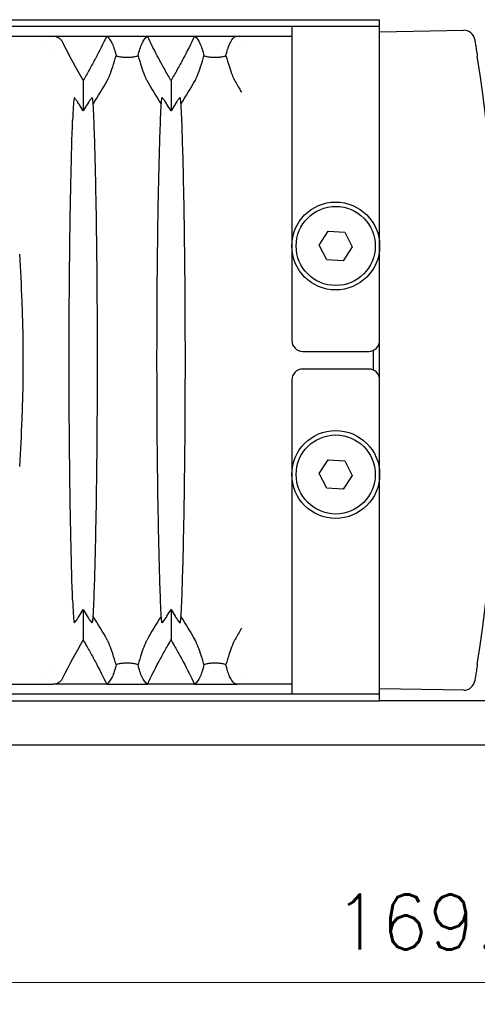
# Model space of a CAD drawing. Header units: millimetres. Extents: x 399 to 6076, y -1991 to 1602.
# Tile 305 of 324: x 5268 to 5289, y 590 to 635. Entities that reach past the tile are written whole.
import ezdxf

# ---------------------------------------------------------------- set-up
doc = ezdxf.new("R2010")
doc.units = ezdxf.units.MM
doc.layers.add('AM_5', color=3, linetype='Continuous', lineweight=25)
doc.layers.add('可見 (ISO)', color=7, linetype='Continuous', lineweight=25)
doc.styles.add('尺寸標註', font='romans.shx', dxfattribs={"bigfont": 'CHINESET.SHX'})
doc.dimstyles.new('CNS1$0', dxfattribs={"dimtxt": 2.5, "dimasz": 2.5, "dimexe": 1, "dimexo": 1, "dimgap": 1.5, "dimtad": 1, "dimtoh": 1, "dimdec": 1, "dimdsep": 46, "dimtxsty": '尺寸標註', "dimcen": 0, "dimclrd": 2, "dimclre": 2, "dimclrt": 1, "dimadec": 0, "dimazin": 2, "dimtp": 0.1, "dimtm": 0.1, "dimtfac": 0.71, "dimtdec": 1, "dimtmove": 0, "dimatfit": 0, "dimfxl": 0, "dimlwd": 13, "dimlwe": 13, "dimarcsym": 0})

# ---------------------------------------------------------------- blocks, each defined once
blk = doc.blocks.new('*D416')
at = {"layer": 'AM_5', "color": 2, "lineweight": 13}
for p, q in [((5202.369, 618.169), (5202.369, 589.853)), ((5371.751, 612.377), (5371.751, 589.853)), ((5204.869, 590.853), (5369.251, 590.853))]:
    blk.add_line(p, q, dxfattribs=at)
at = {"layer": 'AM_5', "color": 2}
for points in [[(5204.869, 591.27), (5204.869, 590.437), (5202.369, 590.853)], [(5369.251, 591.27), (5369.251, 590.437), (5371.751, 590.853)]]:
    blk.add_solid(points, dxfattribs=at)
at = {"layer": 'Defpoints', "color": 0}
for p in [(5202.369, 619.169), (5371.751, 613.377), (5371.751, 590.853)]:
    blk.add_point(p, dxfattribs=at)
at = {"layer": 'AM_5', "color": 1, "insert": (5287.06, 593.603), "char_height": 2.5, "attachment_point": 5, "style": '尺寸標註'}
blk.add_mtext('169.4', dxfattribs=at)

msp = doc.modelspace()

# ---------------------------------------------------------------- linework, layer by layer
at = {"layer": '可見 (ISO)'}
for p, q in [((5212.319, 634.669), (5284.319, 634.669)), ((5284.319, 634.369), (5284.319, 634.669)), ((5216.319, 634.369), (5280.319, 634.369)), ((5280.319, 634.369), (5284.319, 634.369)), ((5280.319, 634.369), (5280.319, 632.769)), ((5284.319, 632.769), (5284.319, 634.369)), ((5284.319, 634.119), (5288.145, 634.185)), ((5257.199, 633.919), (5269.44, 633.919)), ((5269.44, 633.919), (5271.891, 633.919)), ((5271.891, 633.919), (5273.747, 633.919)), ((5273.747, 633.919), (5275.891, 633.919)), ((5275.891, 633.919), (5277.828, 633.919)), ((5278.105, 633.919), (5280.319, 633.919)), ((5269.178, 633.569), (5269.178, 633.569)), ((5278.235, 633.569), (5278.235, 633.569)), ((5269.576, 633.169), (5269.576, 633.169)), ((5280.319, 632.769), (5280.319, 620.069)), ((5284.319, 620.069), (5284.319, 632.769)), ((5270.819, 631.9), (5270.819, 630.52)), ((5274.819, 631.9), (5274.819, 630.52)), ((5270.289, 630.169), (5270.289, 630.169)), ((5281.57, 624.41), (5281.98, 625.038)), ((5281.98, 625.038), (5282.73, 624.997)), ((5282.73, 624.997), (5283.069, 624.327)), ((5281.909, 623.74), (5281.57, 624.41)), ((5283.069, 624.327), (5282.658, 623.699)), ((5282.658, 623.699), (5281.909, 623.74)), ((5284.319, 618.269), (5284.319, 620.069)), ((5280.819, 619.569), (5283.819, 619.569)), ((5284.019, 619.61), (5284.019, 618.727)), ((5283.819, 618.769), (5280.819, 618.769)), ((5280.319, 618.269), (5280.319, 605.569)), ((5284.319, 605.569), (5284.319, 618.269)), ((5281.57, 614.01), (5281.98, 614.638)), ((5281.98, 614.638), (5282.73, 614.597)), ((5282.73, 614.597), (5283.069, 613.927)), ((5281.909, 613.34), (5281.57, 614.01)), ((5283.069, 613.927), (5282.658, 613.299)), ((5282.658, 613.299), (5281.909, 613.34)), ((5270.289, 608.169), (5270.289, 608.169)), ((5270.819, 607.817), (5270.819, 606.437)), ((5274.819, 607.817), (5274.819, 606.437)), ((5280.319, 605.569), (5280.319, 603.969)), ((5284.319, 603.969), (5284.319, 605.569)), ((5269.576, 605.169), (5269.576, 605.169)), ((5269.178, 604.769), (5269.178, 604.769)), ((5278.235, 604.769), (5278.235, 604.769)), ((5257.199, 604.419), (5269.44, 604.419)), ((5271.891, 604.419), (5269.44, 604.419)), ((5271.891, 604.419), (5273.747, 604.419)), ((5275.891, 604.419), (5273.747, 604.419)), ((5275.891, 604.419), (5277.828, 604.419)), ((5280.319, 604.419), (5278.105, 604.419)), ((5288.145, 604.152), (5284.319, 604.219)), ((5212.319, 603.669), (5284.319, 603.669)), ((5280.319, 603.969), (5216.319, 603.969)), ((5284.319, 603.969), (5280.319, 603.969)), ((5284.319, 603.669), (5284.319, 603.969)), ((5304.793, 603.669), (5284.319, 603.669)), ((5229.819, 601.669), (5304.793, 601.669))]:
    msp.add_line(p, q, dxfattribs=at)
for centre, radius in [((5282.319, 624.369), 2), ((5282.319, 624.369), 1.8), ((5282.319, 613.969), 2), ((5282.319, 613.969), 1.8)]:
    msp.add_circle(centre, radius, dxfattribs=at)
for centre, start, end in [((5288.154, 633.685), 9.1794, 91), ((5280.819, 620.069), 180, 270), ((5283.819, 620.069), 270, 0), ((5280.819, 618.269), 90, 180), ((5283.819, 618.269), 0, 90), ((5288.154, 604.652), 269, 350.8206)]:
    msp.add_arc(centre, 0.5, start, end, dxfattribs=at)
for centre, major_axis, ratio, start_param, end_param in [((5291.601, 645.152), (5.381, -25.41), 0.942361, 4.975619, 5.052312), ((5198.347, 619.169), (0, -91.486), 0.999849, 1.418882, 1.72271), ((5249.605, 642.878), (24.612, -4.722), 0.903498, 5.933636, 5.989445), ((5296.034, 642.878), (-24.612, -4.722), 0.903498, 0.293741, 0.349549), ((5253.605, 642.878), (24.612, -4.722), 0.903498, 5.933636, 5.989445), ((5300.027, 642.862), (-24.614, -4.66), 0.903355, 0.295959, 0.320201), ((5313.973, -5173.833), (42.819, -5807.773), 0.004238, 3.172782, 3.17292), ((5249.605, 595.46), (24.612, 4.722), 0.903498, 0.293741, 0.349549), ((5296.034, 595.46), (-24.612, 4.722), 0.903498, 5.933636, 5.989445), ((5253.605, 595.46), (24.612, 4.722), 0.903498, 0.293741, 0.349549), ((5300.027, 595.476), (-24.614, 4.66), 0.903355, 5.962984, 5.987226), ((5291.606, 593.182), (-5.366, -25.417), 0.942457, 4.371872, 4.448555)]:
    msp.add_ellipse(centre, major_axis=major_axis, ratio=ratio, start_param=start_param, end_param=end_param, dxfattribs=at)
for points, knots in [([(5269.44, 633.919), (5269.485, 633.919), (5269.53, 633.913), (5269.618, 633.888), (5269.66, 633.869), (5269.739, 633.82), (5269.775, 633.79), (5269.835, 633.722), (5269.86, 633.685), (5269.88, 633.645)], [0.00000001, 0.00000001, 0.00000001, 0.00000001, 0.01347717, 0.01347717, 0.02746432, 0.02746432, 0.0414418, 0.0414418, 0.05499345, 0.05499345, 0.05499345, 0.05499345]), ([(5271.891, 633.919), (5271.727, 633.575), (5271.555, 633.234), (5271.287, 632.729), (5271.196, 632.562), (5271.056, 632.312), (5271.009, 632.229), (5270.915, 632.064), (5270.829, 631.916), (5270.819, 631.9)], [0.000001, 0.000001, 0.000001, 0.000001, 0.1158104, 0.1158104, 0.1736801, 0.1736801, 0.2025589, 0.2025589, 0.2315337, 0.2315337, 0.2315337, 0.2315337]), ([(5271.891, 633.919), (5271.986, 633.847), (5272.067, 633.736), (5272.209, 633.437), (5272.269, 633.249), (5272.319, 633.023)], [0.000001, 0.000001, 0.000001, 0.000001, 0.3426564, 0.3426564, 0.6852179, 0.6852179, 0.6852179, 0.6852179]), ([(5273.319, 633.023), (5273.369, 633.249), (5273.429, 633.438), (5273.571, 633.736), (5273.653, 633.847), (5273.747, 633.919)], [0.000001, 0.000001, 0.000001, 0.000001, 0.3426184, 0.3426184, 0.6852542, 0.6852542, 0.6852542, 0.6852542]), ([(5274.819, 631.9), (5274.81, 631.916), (5274.724, 632.064), (5274.629, 632.229), (5274.582, 632.312), (5274.443, 632.562), (5274.352, 632.729), (5274.083, 633.234), (5273.912, 633.575), (5273.747, 633.919)], [0.000001, 0.000001, 0.000001, 0.000001, 0.00576801, 0.00576801, 0.01151589, 0.01151589, 0.02303402, 0.02303402, 0.04608415, 0.04608415, 0.04608415, 0.04608415]), ([(5275.891, 633.919), (5275.727, 633.575), (5275.555, 633.234), (5275.287, 632.729), (5275.196, 632.562), (5275.056, 632.312), (5275.009, 632.229), (5274.915, 632.064), (5274.829, 631.916), (5274.819, 631.9)], [0.000001, 0.000001, 0.000001, 0.000001, 0.1158104, 0.1158104, 0.1736801, 0.1736801, 0.2025589, 0.2025589, 0.2315337, 0.2315337, 0.2315337, 0.2315337]), ([(5275.891, 633.919), (5275.986, 633.847), (5276.067, 633.736), (5276.209, 633.437), (5276.269, 633.249), (5276.319, 633.023)], [0.000001, 0.000001, 0.000001, 0.000001, 0.3426564, 0.3426564, 0.6852179, 0.6852179, 0.6852179, 0.6852179]), ([(5277.319, 633.023), (5277.366, 633.234), (5277.421, 633.412), (5277.551, 633.7), (5277.625, 633.81), (5277.709, 633.887)], [0.000001, 0.000001, 0.000001, 0.000001, 0.3193531, 0.3193531, 0.6386752, 0.6386752, 0.6386752, 0.6386752]), ([(5277.709, 633.887), (5277.716, 633.893), (5277.73, 633.898), (5277.774, 633.91), (5277.803, 633.915), (5277.828, 633.919)], [0, 0, 0, 0, 0.02411063, 0.02411063, 0.05134497, 0.05134497, 0.05134497, 0.05134497]), ([(5277.828, 633.919), (5277.865, 633.919), (5277.907, 633.919), (5277.994, 633.919), (5278.037, 633.919), (5278.088, 633.919), (5278.098, 633.919), (5278.105, 633.919)], [-0.0448, -0.0448, -0.0448, -0.0448, -0.02032633, -0.02032633, 0, 0, 0.00361115, 0.00361115, 0.00361115, 0.00361115]), ([(5288.647, 633.765), (5288.647, 633.765), (5288.651, 633.745), (5288.657, 633.707), (5288.663, 633.669), (5288.672, 633.613), (5288.683, 633.544), (5288.688, 633.512), (5288.694, 633.476), (5288.7, 633.438), (5288.707, 633.395), (5288.714, 633.349), (5288.721, 633.301), (5288.729, 633.249), (5288.738, 633.195), (5288.746, 633.14), (5288.753, 633.098), (5288.759, 633.056), (5288.766, 633.013)], [0, 0, 0, 0, 0.000294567, 0.000294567, 0.000294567, 0.000589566, 0.000589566, 0.000589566, 0.000727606, 0.000727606, 0.000727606, 0.00088555, 0.00088555, 0.00088555, 0.00105361, 0.00105361, 0.00105361, 0.001181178, 0.001181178, 0.001181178, 0.001181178]), ([(5271.927, 631.919), (5271.935, 631.932), (5271.942, 631.945), (5271.957, 631.975), (5271.964, 631.991), (5271.992, 632.049), (5272.01, 632.094), (5272.074, 632.251), (5272.12, 632.383), (5272.22, 632.689), (5272.274, 632.867), (5272.319, 633.023)], [0, 0, 0, 0, 0.0047042, 0.0047042, 0.0100974, 0.0100974, 0.0241052, 0.0241052, 0.0657013, 0.0657013, 0.1178924, 0.1178924, 0.1178924, 0.1178924]), ([(5272.319, 633.023), (5272.37, 633.009), (5272.429, 632.995), (5272.547, 632.974), (5272.603, 632.967), (5272.715, 632.958), (5272.766, 632.956), (5272.873, 632.956), (5272.925, 632.958), (5273.036, 632.967), (5273.093, 632.975), (5273.21, 632.995), (5273.269, 633.009), (5273.319, 633.023)], [-0.1247327, -0.1247327, -0.1247327, -0.1247327, -0.0982902, -0.0982902, -0.0783586, -0.0783586, -0.0623217, -0.0623217, -0.0462805, -0.0462805, -0.0263058, -0.0263058, -0.000001, -0.000001, -0.000001, -0.000001]), ([(5273.319, 633.023), (5273.365, 632.867), (5273.419, 632.688), (5273.519, 632.383), (5273.565, 632.251), (5273.628, 632.093), (5273.647, 632.049), (5273.674, 631.991), (5273.682, 631.974), (5273.697, 631.945), (5273.704, 631.932), (5273.711, 631.919)], [0.000001, 0.000001, 0.000001, 0.000001, 0.0714924, 0.0714924, 0.1277503, 0.1277503, 0.146606, 0.146606, 0.1538685, 0.1538685, 0.1602048, 0.1602048, 0.1602048, 0.1602048]), ([(5275.927, 631.919), (5275.935, 631.932), (5275.942, 631.945), (5275.957, 631.975), (5275.964, 631.991), (5275.992, 632.049), (5276.01, 632.094), (5276.074, 632.251), (5276.12, 632.383), (5276.22, 632.689), (5276.274, 632.867), (5276.319, 633.023)], [0, 0, 0, 0, 0.0047042, 0.0047042, 0.0100974, 0.0100974, 0.0241052, 0.0241052, 0.0657013, 0.0657013, 0.1178924, 0.1178924, 0.1178924, 0.1178924]), ([(5276.319, 633.023), (5276.37, 633.009), (5276.429, 632.995), (5276.547, 632.974), (5276.603, 632.967), (5276.715, 632.958), (5276.766, 632.956), (5276.873, 632.956), (5276.925, 632.958), (5277.036, 632.967), (5277.093, 632.975), (5277.21, 632.995), (5277.269, 633.009), (5277.319, 633.023)], [-0.1247327, -0.1247327, -0.1247327, -0.1247327, -0.0982902, -0.0982902, -0.0783586, -0.0783586, -0.0623217, -0.0623217, -0.0462805, -0.0462805, -0.0263058, -0.0263058, -0.000001, -0.000001, -0.000001, -0.000001]), ([(5277.319, 633.023), (5277.365, 632.867), (5277.419, 632.688), (5277.519, 632.383), (5277.565, 632.251), (5277.628, 632.093), (5277.647, 632.049), (5277.674, 631.991), (5277.682, 631.974), (5277.697, 631.945), (5277.704, 631.932), (5277.711, 631.919)], [0.000001, 0.000001, 0.000001, 0.000001, 0.0714924, 0.0714924, 0.1277503, 0.1277503, 0.146606, 0.146606, 0.1538685, 0.1538685, 0.1602048, 0.1602048, 0.1602048, 0.1602048]), ([(5270.403, 631.085), (5270.392, 630.995), (5270.381, 630.867), (5270.36, 630.528), (5270.35, 630.319), (5270.341, 630.074)], [0, 0, 0, 0, 0.1132402, 0.1132402, 0.2273799, 0.2273799, 0.2273799, 0.2273799]), ([(5270.819, 630.52), (5270.759, 630.619), (5270.696, 630.722), (5270.617, 630.845), (5270.599, 630.873), (5270.545, 630.955), (5270.514, 631), (5270.469, 631.061), (5270.452, 631.083), (5270.428, 631.108), (5270.421, 631.114), (5270.41, 631.118), (5270.407, 631.116), (5270.407, 631.11)], [-0.08024384, -0.08024384, -0.08024384, -0.08024384, -0.05244875, -0.05244875, -0.04403813, -0.04403813, -0.02725332, -0.02725332, -0.01524627, -0.01524627, -0.00747113, -0.00747113, -0.000001, -0.000001, -0.000001, -0.000001]), ([(5271.232, 631.11), (5271.231, 631.116), (5271.228, 631.118), (5271.218, 631.114), (5271.21, 631.108), (5271.187, 631.083), (5271.169, 631.061), (5271.124, 631), (5271.093, 630.954), (5271.039, 630.873), (5271.021, 630.844), (5270.942, 630.722), (5270.879, 630.619), (5270.819, 630.52)], [-0.1004113, -0.1004113, -0.1004113, -0.1004113, -0.0910518, -0.0910518, -0.0813066, -0.0813066, -0.0662747, -0.0662747, -0.0452497, -0.0452497, -0.0347369, -0.0347369, -0.000001, -0.000001, -0.000001, -0.000001]), ([(5271.232, 631.11), (5271.238, 631.064), (5271.244, 631.017), (5271.256, 630.922), (5271.262, 630.874), (5271.267, 630.825)], [0.000001, 0.000001, 0.000001, 0.000001, 0.0584689, 0.0584689, 0.1165144, 0.1165144, 0.1165144, 0.1165144]), ([(5274.371, 630.825), (5274.377, 630.874), (5274.383, 630.922), (5274.395, 631.017), (5274.401, 631.064), (5274.407, 631.11)], [0.000001, 0.000001, 0.000001, 0.000001, 0.0583626, 0.0583626, 0.1171488, 0.1171488, 0.1171488, 0.1171488]), ([(5274.819, 630.52), (5274.759, 630.619), (5274.696, 630.722), (5274.617, 630.845), (5274.599, 630.873), (5274.545, 630.955), (5274.514, 631), (5274.469, 631.061), (5274.452, 631.083), (5274.428, 631.108), (5274.421, 631.114), (5274.41, 631.118), (5274.407, 631.116), (5274.407, 631.11)], [-0.08024384, -0.08024384, -0.08024384, -0.08024384, -0.05244875, -0.05244875, -0.04403813, -0.04403813, -0.02725332, -0.02725332, -0.01524627, -0.01524627, -0.00747113, -0.00747113, -0.000001, -0.000001, -0.000001, -0.000001]), ([(5275.232, 631.11), (5275.231, 631.116), (5275.228, 631.118), (5275.218, 631.114), (5275.21, 631.108), (5275.187, 631.083), (5275.169, 631.061), (5275.124, 631), (5275.093, 630.954), (5275.039, 630.873), (5275.021, 630.844), (5274.942, 630.722), (5274.879, 630.619), (5274.819, 630.52)], [-0.1004113, -0.1004113, -0.1004113, -0.1004113, -0.0910518, -0.0910518, -0.0813066, -0.0813066, -0.0662747, -0.0662747, -0.0452497, -0.0452497, -0.0347369, -0.0347369, -0.000001, -0.000001, -0.000001, -0.000001]), ([(5275.232, 631.11), (5275.238, 631.064), (5275.244, 631.017), (5275.256, 630.922), (5275.262, 630.874), (5275.267, 630.825)], [0.000001, 0.000001, 0.000001, 0.000001, 0.0584689, 0.0584689, 0.1165144, 0.1165144, 0.1165144, 0.1165144]), ([(5271.267, 630.825), (5271.302, 630.04), (5271.334, 629.1), (5271.387, 626.958), (5271.409, 625.762), (5271.446, 622.798), (5271.457, 620.989), (5271.457, 617.364), (5271.446, 615.555), (5271.409, 612.586), (5271.387, 611.388), (5271.334, 609.241), (5271.302, 608.299), (5271.267, 607.512)], [0.000001, 0.000001, 0.000001, 0.000001, 0.408065, 0.408065, 0.818786, 0.818786, 1.357583, 1.357583, 1.896436, 1.896436, 2.308017, 2.308017, 2.716908, 2.716908, 2.716908, 2.716908]), ([(5274.371, 607.512), (5274.336, 608.298), (5274.305, 609.238), (5274.252, 611.379), (5274.23, 612.575), (5274.192, 615.54), (5274.181, 617.348), (5274.181, 620.973), (5274.192, 622.782), (5274.23, 625.751), (5274.251, 626.949), (5274.305, 629.096), (5274.336, 630.038), (5274.371, 630.825)], [0.000001, 0.000001, 0.000001, 0.000001, 0.408065, 0.408065, 0.818786, 0.818786, 1.357583, 1.357583, 1.896436, 1.896436, 2.308017, 2.308017, 2.716908, 2.716908, 2.716908, 2.716908]), ([(5275.267, 630.825), (5275.302, 630.04), (5275.334, 629.1), (5275.387, 626.958), (5275.409, 625.762), (5275.446, 622.798), (5275.457, 620.989), (5275.457, 617.364), (5275.446, 615.555), (5275.409, 612.586), (5275.387, 611.388), (5275.334, 609.241), (5275.302, 608.299), (5275.267, 607.512)], [0.000001, 0.000001, 0.000001, 0.000001, 0.408065, 0.408065, 0.818786, 0.818786, 1.357583, 1.357583, 1.896436, 1.896436, 2.308017, 2.308017, 2.716908, 2.716908, 2.716908, 2.716908]), ([(5270.341, 608.264), (5270.313, 609.01), (5270.288, 609.862), (5270.245, 611.745), (5270.227, 612.77), (5270.192, 615.541), (5270.181, 617.35), (5270.181, 620.974), (5270.192, 622.783), (5270.227, 625.557), (5270.245, 626.585), (5270.288, 628.472), (5270.313, 629.325), (5270.341, 630.074)], [0.000001, 0.000001, 0.000001, 0.000001, 0.347263, 0.347263, 0.696748, 0.696748, 1.236931, 1.236931, 1.777162, 1.777162, 2.127375, 2.127375, 2.47533, 2.47533, 2.47533, 2.47533]), ([(5267.929, 614.338), (5267.975, 615.056), (5268.013, 615.769), (5268.076, 617.385), (5268.095, 618.271), (5268.095, 620.066), (5268.076, 620.952), (5268.013, 622.568), (5267.975, 623.281), (5267.929, 623.999)], [0.000001, 0.000001, 0.000001, 0.000001, 0.2159117, 0.2159117, 0.4853276, 0.4853276, 0.7547435, 0.7547435, 0.9706542, 0.9706542, 0.9706542, 0.9706542]), ([(5270.341, 608.264), (5270.35, 608.02), (5270.359, 607.812), (5270.381, 607.472), (5270.392, 607.343), (5270.403, 607.252)], [0, 0, 0, 0, 0.1133205, 0.1133205, 0.2273304, 0.2273304, 0.2273304, 0.2273304]), ([(5270.407, 607.227), (5270.407, 607.221), (5270.41, 607.219), (5270.421, 607.223), (5270.428, 607.229), (5270.452, 607.254), (5270.47, 607.276), (5270.514, 607.337), (5270.546, 607.383), (5270.599, 607.464), (5270.618, 607.493), (5270.696, 607.615), (5270.759, 607.718), (5270.819, 607.817)], [-0.1004113, -0.1004113, -0.1004113, -0.1004113, -0.0910518, -0.0910518, -0.0813066, -0.0813066, -0.0662747, -0.0662747, -0.0452497, -0.0452497, -0.0347369, -0.0347369, -0.000001, -0.000001, -0.000001, -0.000001]), ([(5270.819, 607.817), (5270.879, 607.718), (5270.943, 607.615), (5271.021, 607.492), (5271.039, 607.464), (5271.093, 607.382), (5271.125, 607.337), (5271.169, 607.276), (5271.187, 607.254), (5271.21, 607.229), (5271.218, 607.223), (5271.228, 607.219), (5271.231, 607.221), (5271.232, 607.227)], [-0.08024384, -0.08024384, -0.08024384, -0.08024384, -0.05244875, -0.05244875, -0.04403813, -0.04403813, -0.02725332, -0.02725332, -0.01524627, -0.01524627, -0.00747113, -0.00747113, -0.000001, -0.000001, -0.000001, -0.000001]), ([(5274.407, 607.227), (5274.407, 607.221), (5274.41, 607.219), (5274.421, 607.223), (5274.428, 607.229), (5274.452, 607.254), (5274.47, 607.276), (5274.514, 607.337), (5274.546, 607.383), (5274.599, 607.464), (5274.618, 607.493), (5274.696, 607.615), (5274.759, 607.718), (5274.819, 607.817)], [-0.1004113, -0.1004113, -0.1004113, -0.1004113, -0.0910518, -0.0910518, -0.0813066, -0.0813066, -0.0662747, -0.0662747, -0.0452497, -0.0452497, -0.0347369, -0.0347369, -0.000001, -0.000001, -0.000001, -0.000001]), ([(5274.819, 607.817), (5274.879, 607.718), (5274.943, 607.615), (5275.021, 607.492), (5275.039, 607.464), (5275.093, 607.382), (5275.125, 607.337), (5275.169, 607.276), (5275.187, 607.254), (5275.21, 607.229), (5275.218, 607.223), (5275.228, 607.219), (5275.231, 607.221), (5275.232, 607.227)], [-0.08024384, -0.08024384, -0.08024384, -0.08024384, -0.05244875, -0.05244875, -0.04403813, -0.04403813, -0.02725332, -0.02725332, -0.01524627, -0.01524627, -0.00747113, -0.00747113, -0.000001, -0.000001, -0.000001, -0.000001]), ([(5271.267, 607.512), (5271.262, 607.464), (5271.256, 607.415), (5271.244, 607.32), (5271.238, 607.274), (5271.232, 607.227)], [0.000001, 0.000001, 0.000001, 0.000001, 0.0583626, 0.0583626, 0.1171488, 0.1171488, 0.1171488, 0.1171488]), ([(5274.407, 607.227), (5274.401, 607.274), (5274.395, 607.32), (5274.383, 607.415), (5274.377, 607.464), (5274.371, 607.512)], [0.000001, 0.000001, 0.000001, 0.000001, 0.0584689, 0.0584689, 0.1165144, 0.1165144, 0.1165144, 0.1165144]), ([(5275.267, 607.512), (5275.262, 607.464), (5275.256, 607.415), (5275.244, 607.32), (5275.238, 607.274), (5275.232, 607.227)], [0.000001, 0.000001, 0.000001, 0.000001, 0.0583626, 0.0583626, 0.1171488, 0.1171488, 0.1171488, 0.1171488]), ([(5277.989, 606.897), (5277.992, 606.902), (5277.994, 606.906), (5277.997, 606.91), (5278.003, 606.919), (5278.009, 606.928), (5278.015, 606.935), (5278.026, 606.948), (5278.036, 606.958), (5278.046, 606.966)], [0, 0, 0, 0, 0.0000161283, 0.0000161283, 0.0000161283, 0.0000546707, 0.0000546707, 0.0000546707, 0.0001219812, 0.0001219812, 0.0001219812, 0.0001219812]), ([(5270.819, 606.437), (5270.829, 606.421), (5270.915, 606.273), (5271.009, 606.108), (5271.056, 606.025), (5271.196, 605.776), (5271.287, 605.608), (5271.555, 605.103), (5271.727, 604.763), (5271.891, 604.419)], [0.000001, 0.000001, 0.000001, 0.000001, 0.00576801, 0.00576801, 0.01151589, 0.01151589, 0.02303401, 0.02303401, 0.04608415, 0.04608415, 0.04608415, 0.04608415]), ([(5272.319, 605.314), (5272.274, 605.47), (5272.22, 605.649), (5272.12, 605.955), (5272.074, 606.086), (5272.01, 606.244), (5271.991, 606.288), (5271.964, 606.346), (5271.957, 606.363), (5271.942, 606.392), (5271.934, 606.406), (5271.927, 606.418)], [0.000001, 0.000001, 0.000001, 0.000001, 0.0714922, 0.0714922, 0.1278125, 0.1278125, 0.1466939, 0.1466939, 0.1539664, 0.1539664, 0.1603115, 0.1603115, 0.1603115, 0.1603115]), ([(5273.711, 606.418), (5273.704, 606.406), (5273.697, 606.392), (5273.682, 606.363), (5273.674, 606.346), (5273.647, 606.288), (5273.628, 606.244), (5273.565, 606.086), (5273.519, 605.955), (5273.419, 605.648), (5273.365, 605.47), (5273.319, 605.314)], [0, 0, 0, 0, 0.0047033, 0.0047033, 0.0100954, 0.0100954, 0.0241002, 0.0241002, 0.0656763, 0.0656763, 0.1177835, 0.1177835, 0.1177835, 0.1177835]), ([(5273.747, 604.419), (5273.912, 604.763), (5274.083, 605.103), (5274.352, 605.608), (5274.443, 605.776), (5274.582, 606.025), (5274.629, 606.108), (5274.724, 606.273), (5274.81, 606.421), (5274.819, 606.437)], [0.000001, 0.000001, 0.000001, 0.000001, 0.1158103, 0.1158103, 0.1736801, 0.1736801, 0.2025589, 0.2025589, 0.2315337, 0.2315337, 0.2315337, 0.2315337]), ([(5274.819, 606.437), (5274.829, 606.421), (5274.915, 606.273), (5275.009, 606.108), (5275.056, 606.025), (5275.196, 605.776), (5275.287, 605.608), (5275.555, 605.103), (5275.727, 604.763), (5275.891, 604.419)], [0.000001, 0.000001, 0.000001, 0.000001, 0.00576801, 0.00576801, 0.01151589, 0.01151589, 0.02303401, 0.02303401, 0.04608415, 0.04608415, 0.04608415, 0.04608415]), ([(5276.319, 605.314), (5276.274, 605.47), (5276.22, 605.649), (5276.12, 605.955), (5276.074, 606.086), (5276.01, 606.244), (5275.991, 606.288), (5275.964, 606.346), (5275.957, 606.363), (5275.942, 606.392), (5275.934, 606.406), (5275.927, 606.418)], [0.000001, 0.000001, 0.000001, 0.000001, 0.0714922, 0.0714922, 0.1278125, 0.1278125, 0.1466939, 0.1466939, 0.1539664, 0.1539664, 0.1603115, 0.1603115, 0.1603115, 0.1603115]), ([(5277.711, 606.418), (5277.704, 606.406), (5277.697, 606.392), (5277.682, 606.363), (5277.674, 606.346), (5277.647, 606.288), (5277.628, 606.244), (5277.565, 606.086), (5277.519, 605.955), (5277.419, 605.648), (5277.365, 605.47), (5277.319, 605.314)], [0, 0, 0, 0, 0.0047033, 0.0047033, 0.0100954, 0.0100954, 0.0241002, 0.0241002, 0.0656763, 0.0656763, 0.1177835, 0.1177835, 0.1177835, 0.1177835]), ([(5272.319, 605.314), (5272.269, 605.088), (5272.209, 604.9), (5272.067, 604.601), (5271.986, 604.49), (5271.891, 604.419)], [0.000001, 0.000001, 0.000001, 0.000001, 0.3426188, 0.3426188, 0.6852542, 0.6852542, 0.6852542, 0.6852542]), ([(5273.319, 605.314), (5273.269, 605.329), (5273.21, 605.343), (5273.092, 605.363), (5273.035, 605.37), (5272.924, 605.379), (5272.872, 605.381), (5272.765, 605.381), (5272.714, 605.379), (5272.602, 605.37), (5272.546, 605.363), (5272.428, 605.342), (5272.37, 605.328), (5272.319, 605.314)], [-0.1247328, -0.1247328, -0.1247328, -0.1247328, -0.0982905, -0.0982905, -0.0783586, -0.0783586, -0.0623217, -0.0623217, -0.0462805, -0.0462805, -0.0263056, -0.0263056, -0.000001, -0.000001, -0.000001, -0.000001]), ([(5273.747, 604.419), (5273.653, 604.49), (5273.571, 604.601), (5273.429, 604.9), (5273.369, 605.088), (5273.319, 605.314)], [0.000001, 0.000001, 0.000001, 0.000001, 0.3426564, 0.3426564, 0.6852179, 0.6852179, 0.6852179, 0.6852179]), ([(5276.319, 605.314), (5276.269, 605.088), (5276.209, 604.9), (5276.067, 604.601), (5275.986, 604.49), (5275.891, 604.419)], [0.000001, 0.000001, 0.000001, 0.000001, 0.3426188, 0.3426188, 0.6852542, 0.6852542, 0.6852542, 0.6852542]), ([(5277.319, 605.314), (5277.269, 605.329), (5277.21, 605.343), (5277.092, 605.363), (5277.035, 605.37), (5276.924, 605.379), (5276.872, 605.381), (5276.765, 605.381), (5276.714, 605.379), (5276.602, 605.37), (5276.546, 605.363), (5276.428, 605.342), (5276.37, 605.328), (5276.319, 605.314)], [-0.1247328, -0.1247328, -0.1247328, -0.1247328, -0.0982905, -0.0982905, -0.0783586, -0.0783586, -0.0623217, -0.0623217, -0.0462805, -0.0462805, -0.0263056, -0.0263056, -0.000001, -0.000001, -0.000001, -0.000001]), ([(5277.709, 604.45), (5277.625, 604.527), (5277.551, 604.637), (5277.421, 604.925), (5277.366, 605.103), (5277.319, 605.314)], [0.0000013, 0.0000013, 0.0000013, 0.0000013, 0.3193476, 0.3193476, 0.6386465, 0.6386465, 0.6386465, 0.6386465]), ([(5288.766, 605.324), (5288.751, 605.225), (5288.736, 605.128), (5288.722, 605.038), (5288.707, 604.947), (5288.694, 604.864), (5288.683, 604.794), (5288.661, 604.655), (5288.647, 604.572), (5288.647, 604.572)], [0, 0, 0, 0, 0.000295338, 0.000295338, 0.000295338, 0.000590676, 0.000590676, 0.000590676, 0.001181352, 0.001181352, 0.001181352, 0.001181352]), ([(5269.88, 604.692), (5269.86, 604.652), (5269.835, 604.615), (5269.775, 604.548), (5269.74, 604.518), (5269.661, 604.468), (5269.618, 604.449), (5269.53, 604.425), (5269.485, 604.419), (5269.44, 604.419)], [0, 0, 0, 0, 0.0135204, 0.0135204, 0.02746573, 0.02746573, 0.04149223, 0.04149223, 0.05500717, 0.05500717, 0.05500717, 0.05500717]), ([(5277.828, 604.419), (5277.803, 604.423), (5277.774, 604.428), (5277.73, 604.439), (5277.716, 604.444), (5277.709, 604.45)], [0.00000916, 0.00000916, 0.00000916, 0.00000916, 0.02055785, 0.02055785, 0.0387553, 0.0387553, 0.0387553, 0.0387553]), ([(5278.105, 604.419), (5278.097, 604.419), (5278.089, 604.419), (5278.035, 604.419), (5277.994, 604.419), (5277.908, 604.419), (5277.865, 604.419), (5277.828, 604.419)], [-0.00389906, -0.00389906, -0.00389906, -0.00389906, 0, 0, 0.0207479, 0.0207479, 0.04532279, 0.04532279, 0.04532279, 0.04532279])]:
    msp.add_open_spline(points, degree=3, knots=knots, dxfattribs=at)
for points in [[(5278.046, 631.371), (5278.028, 631.386), (5278.009, 631.407), (5277.989, 631.44)], [(5270.407, 607.227), (5270.406, 607.236), (5270.405, 607.244), (5270.403, 607.252)]]:
    msp.add_open_spline(points, degree=3, dxfattribs=at)

# ---------------------------------------------------------------- dimensions: what is measured, and where the dimension line sits
at = {"layer": 'AM_5'}
dim = msp.add_linear_dim(base=(5371.751, 590.853), p1=(5202.369, 619.169), p2=(5371.751, 613.377), dimstyle='CNS1$0', override={"dimpost": '', "dimfxl": 4, "dimarcsym": 1}, dxfattribs=at)
dim.commit()
dim.dimension.update_dxf_attribs({"geometry": '*D416', "text_midpoint": (5287.06, 593.603)})

doc.saveas('drawing.dxf')
